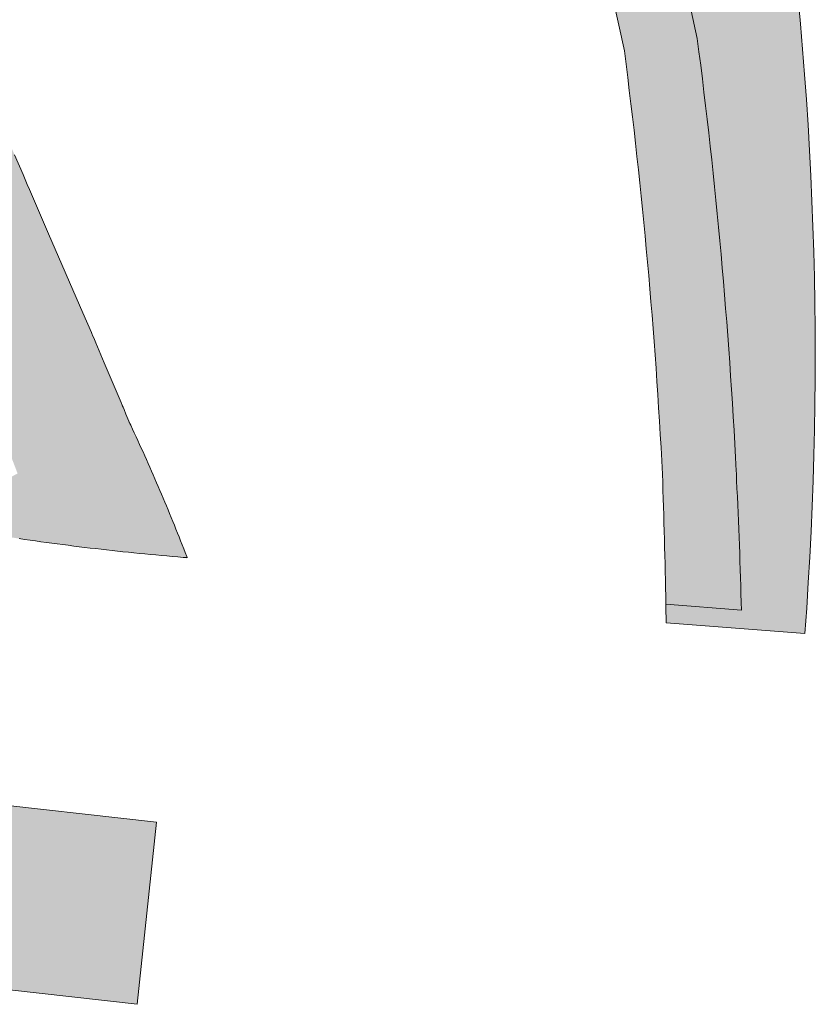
# Model space of a CAD drawing. Header units: metres. Extents: x 0 to 168310, y 0 to 462960.
# Tile 592 of 594: x 167890 to 167912, y 462665 to 462692. Entities that reach past the tile are written whole.
import ezdxf

# ---------------------------------------------------------------- set-up
doc = ezdxf.new("R2010")
doc.units = ezdxf.units.M
doc.header["$LTSCALE"] = 0.2
for name, color, linetype, lineweight in [('B_WE_GR_GRAS_BRM_RVA kruidenmengsel 2_B102-A', 141, 'Continuous', 18), ('B_WE_GR_GRAS_BRM_RVA kruidenmengsel 2_B102-G', 141, 'Continuous', 18), ('B_WE_GR_GRAS_BRM_RVA vochtminnend mengsel_B115-A', 51, 'Continuous', 18), ('B_WE_GR_GRAS_BRM_RVA vochtminnend mengsel_B115-G', 51, 'Continuous', 18)]:
    doc.layers.add(name, color=color, linetype=linetype, lineweight=lineweight)

msp = doc.modelspace()

# ---------------------------------------------------------------- hatches: boundary and pattern name
at = {"layer": 'B_WE_GR_GRAS_BRM_RVA kruidenmengsel 2_B102-A', "transparency": 33554687}
h = msp.add_hatch(color=256, dxfattribs=at)
h.dxf.hatch_style = 1
edge = h.paths.add_edge_path(flags=16)
edge.add_line((167905.4953919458, 462708.1611653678), (167901.3453919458, 462708.1611653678))
edge.add_line((167901.3453919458, 462708.1611653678), (167901.3453919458, 462703.8328481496))
edge.add_arc((167900.0819537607, 462695.134463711), 8.789662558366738, 62.92908381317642, 81.73559818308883, ccw=False)
edge.add_line((167904.0820673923, 462702.9611653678), (167905.4953919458, 462702.9611653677))
edge.add_line((167905.4953919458, 462702.9611653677), (167905.4953919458, 462708.1611653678))
edge = h.paths.add_edge_path()
edge.add_line((167905.1564308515, 462718.3080273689), (167900.2888872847, 462717.8279193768))
edge.add_line((167900.2888872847, 462717.8279193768), (167901.2454447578, 462713.1307473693))
edge.add_line((167901.2454447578, 462713.1307473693), (167897.6958841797, 462705.6881358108))
edge.add_line((167897.6958841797, 462705.6881358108), (167898.1091383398, 462703.7312962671))
edge.add_line((167898.1091383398, 462703.7312962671), (167900.6207222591, 462702.6189306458))
edge.add_line((167900.6207222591, 462702.6189306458), (167903.8897867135, 462700.7441011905))
edge.add_line((167903.8897867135, 462700.7441011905), (167906.8073504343, 462696.8560671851))
edge.add_line((167906.8073504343, 462696.8560671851), (167907.650861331, 462695.064176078))
edge.add_line((167907.650861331, 462695.064176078), (167908.4929815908, 462691.1898854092))
edge.add_arc((167761.436632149, 462672.0242888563), 148.3000000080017, 2.8829766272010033, 7.42540608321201, ccw=False)
edge.add_arc((167719.9448306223, 462672.6770769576), 189.7262241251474, 1.9786928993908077, 2.0558398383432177, ccw=False)
edge.add_arc((167762.2490752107, 462671.9830160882), 147.4869032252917, 1.4505979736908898, 2.815634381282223, ccw=False)
edge.add_line((167909.6887124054, 462675.7166479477), (167907.6437569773, 462675.8784221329))
edge.add_arc((167719.9447899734, 462672.6770109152), 187.7262668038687, 0.8236622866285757, 0.9771474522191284, ccw=False)
edge.add_arc((167946.01573699, 463149.5269592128), 475.7008667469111, 265.3742159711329, 265.8276679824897)
edge.add_arc((167810.6982827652, 462682.5889037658), 100.9861254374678, 355.7396767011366, 380.7139922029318)
at = {"layer": 'B_WE_GR_GRAS_BRM_RVA vochtminnend mengsel_B115-A', "transparency": 33554687}
h = msp.add_hatch(color=256, dxfattribs=at)
h.dxf.hatch_style = 1
edge = h.paths.add_edge_path()
edge.add_line((167900.2888872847, 462717.8279193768), (167895.4508292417, 462717.3507196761))
edge.add_line((167895.4508292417, 462717.3507196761), (167895.875, 462714.7349999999))
edge.add_line((167895.875, 462714.7349999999), (167896.364, 462713.095))
edge.add_line((167896.364, 462713.095), (167899.368, 462713.1890000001))
edge.add_line((167899.368, 462713.1890000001), (167899.65125, 462710.3427900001))
edge.add_line((167899.65125, 462710.3427900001), (167897.368572, 462709.762812))
edge.add_arc((167899.9563902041, 462707.1704176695), 3.662964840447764, 134.9493857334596, 191.2748115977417)
edge.add_line((167896.364118, 462706.454253), (167897.0493966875, 462703.4627937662))
edge.add_line((167897.0493966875, 462703.4627937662), (167896.512857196, 462703.3494849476))
edge.add_line((167896.512857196, 462703.3494849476), (167899.6939127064, 462701.642991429))
edge.add_line((167899.6939127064, 462701.642991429), (167901.1254761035, 462700.399116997))
edge.add_line((167901.1254761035, 462700.399116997), (167903.1171636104, 462698.7198958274))
edge.add_line((167903.1171636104, 462698.7198958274), (167904.1752925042, 462697.6625885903))
edge.add_line((167904.1752925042, 462697.6625885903), (167905.006442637, 462695.9859285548))
edge.add_line((167905.006442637, 462695.9859285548), (167905.7446900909, 462694.4176511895))
edge.add_line((167905.7446900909, 462694.4176511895), (167906.5206110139, 462690.8479197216))
edge.add_arc((167761.4366320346, 462672.0242897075), 146.3000000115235, 2.8886242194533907, 7.392431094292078, ccw=False)
edge.add_arc((167719.9447920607, 462672.6770271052), 187.7262644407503, 0.9771425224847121, 2.0514438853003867, ccw=False)
edge.add_line((167907.6437569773, 462675.8784221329), (167909.6887124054, 462675.7166479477))
edge.add_arc((167762.2490753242, 462671.9830137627), 147.486903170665, 1.450598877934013, 2.815632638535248)
edge.add_arc((167719.9448408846, 462672.6770931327), 189.7262133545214, 1.978686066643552, 2.055833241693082)
edge.add_arc((167761.436632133, 462672.0242891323), 148.2999999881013, 2.882974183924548, 7.425405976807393)
edge.add_line((167908.4929815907, 462691.1898854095), (167907.650861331, 462695.0641760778))
edge.add_line((167907.650861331, 462695.0641760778), (167906.8073504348, 462696.8560671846))
edge.add_line((167906.8073504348, 462696.8560671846), (167903.8897867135, 462700.7441011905))
edge.add_line((167903.8897867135, 462700.7441011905), (167900.6207222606, 462702.6189306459))
edge.add_line((167900.6207222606, 462702.6189306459), (167898.1091383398, 462703.7312962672))
edge.add_line((167898.1091383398, 462703.7312962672), (167897.6958841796, 462705.6881358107))
edge.add_line((167897.6958841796, 462705.6881358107), (167901.2454447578, 462713.1307473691))
edge.add_line((167901.2454447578, 462713.1307473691), (167900.2888872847, 462717.8279193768))
h = msp.add_hatch(color=256, dxfattribs=at)
h.dxf.hatch_style = 1
h.paths.add_polyline_path([(167887.9623052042, 462692.9619001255), (167887.8623415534, 462693.2442650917), (167887.8123597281, 462693.3854475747), (167887.7873688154, 462693.4560388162), (167887.7811210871, 462693.4736866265), (167887.7754143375, 462693.4915121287), (167887.7640504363, 462693.5271794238), (167887.6731392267, 462693.8125177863), (167887.6276836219, 462693.9551869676), (167887.6163197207, 462693.9908542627), (167887.606439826, 462694.0268096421), (167887.5868160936, 462694.0987468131), (167887.5083211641, 462694.386495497), (167887.4886974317, 462694.4584326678), (167887.4788855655, 462694.4944012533), (167887.4739796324, 462694.5123855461), (167887.4728700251, 462694.5168953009), (167887.4718901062, 462694.5214202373), (167887.4699302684, 462694.5304701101), (167887.4385728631, 462694.6752680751), (167887.3758580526, 462694.964864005), (167887.36017935, 462695.0372629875), (167887.3592887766, 462695.0417939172), (167887.3586079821, 462695.0463389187), (167887.3572463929, 462695.0554289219), (167887.3545232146, 462695.0736089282), (167887.3490768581, 462695.1099689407), (167887.3272914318, 462695.255408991), (167887.2837205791, 462695.5462890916), (167887.2809974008, 462695.5644690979), (167887.2803599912, 462695.5690154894), (167887.2800308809, 462695.5735717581), (167887.2793726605, 462695.5826842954), (167887.2767397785, 462695.619134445), (167887.2714740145, 462695.692034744), (167887.2609424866, 462695.8378353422), (167887.2504109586, 462695.9836359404), (167887.2451451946, 462696.0565362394), (167887.2425123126, 462696.0929863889), (167887.2421832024, 462696.0975426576), (167887.2422373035, 462696.1021012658), (167887.2423875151, 462696.1112187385), (167887.2426879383, 462696.1294536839), (167887.2474947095, 462696.4212128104), (167887.249898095, 462696.5670923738), (167887.2504989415, 462696.6035622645), (167887.2507993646, 462696.6217972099), (167887.2508744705, 462696.6263559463), (167887.2512844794, 462696.6309088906), (167887.2523015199, 462696.6400113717), (167887.2604378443, 462696.7128312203), (167887.292983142, 462697.0041106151), (167887.3092557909, 462697.1497503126), (167887.3097643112, 462697.1543015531), (167887.3100572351, 462697.1565751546), (167887.3105100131, 462697.1588404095), (167887.3123211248, 462697.1679014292), (167887.3159433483, 462697.1860234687), (167887.3231877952, 462697.2222675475), (167887.337676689, 462697.2947557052), (167887.3956322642, 462697.5847083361), (167887.410121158, 462697.6571964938), (167887.4137433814, 462697.6753185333), (167887.4146489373, 462697.6798490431), (167887.4157018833, 462697.6843649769), (167887.4182114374, 462697.6933569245), (167887.4282496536, 462697.729324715), (167887.4684025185, 462697.8731958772), (167887.5487082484, 462698.1609382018), (167887.5587464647, 462698.1969059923), (167887.5613303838, 462698.2058860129), (167887.5644427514, 462698.2147812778), (167887.5706674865, 462698.2325718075), (167887.595566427, 462698.3037339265), (167887.6453643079, 462698.4460581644), (167887.6951621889, 462698.5883824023), (167887.7200611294, 462698.6595445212), (167887.7325105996, 462698.6951255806), (167887.7387353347, 462698.7129161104), (167887.7418658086, 462698.7218069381), (167887.7454853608, 462698.7305779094), (167887.8613110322, 462699.0112489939), (167887.9192238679, 462699.1515845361), (167887.9481802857, 462699.2217523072), (167887.951799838, 462699.2305232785), (167887.9558095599, 462699.2391502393), (167887.963871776, 462699.2563883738), (167887.9799962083, 462699.2908646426), (167888.1089916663, 462699.5666747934), (167888.1734893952, 462699.7045798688), (167888.1815516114, 462699.7218180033), (167888.1855827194, 462699.7304370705), (167888.186086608, 462699.7315144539), (167888.187084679, 462699.7323469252), (167888.1892118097, 462699.7339469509), (167888.1934660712, 462699.7371470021), (167888.2275001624, 462699.7627474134), (167888.2955683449, 462699.8139482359), (167888.567841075, 462700.0187515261), (167888.6359092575, 462700.0699523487), (167888.6699433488, 462700.09555276), (167888.6784518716, 462700.1019528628), (167888.6805220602, 462700.1035100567), (167888.6820223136, 462700.1046385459), (167888.6850228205, 462700.1068955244), (167888.6970248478, 462700.1159234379), (167888.7930410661, 462700.1881467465), (167888.9850735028, 462700.3325933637), (167889.0090775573, 462700.3506491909), (167889.0210795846, 462700.3596771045), (167889.0270805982, 462700.3641910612), (167889.0285808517, 462700.3653195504), (167889.0289559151, 462700.3656016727), (167889.0297970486, 462700.3662343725), (167889.0315174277, 462700.3675284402), (167889.0383989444, 462700.3727047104), (167889.148503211, 462700.4555250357), (167889.3687117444, 462700.6211656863), (167889.8091288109, 462700.9524469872), (167889.8228918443, 462700.9627995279), (167889.8263326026, 462700.9653876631), (167889.8280529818, 462700.9666817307), (167889.828534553, 462700.967049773), (167889.8294076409, 462700.9677564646), (167889.8311538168, 462700.9691698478), (167889.8451232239, 462700.9804769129), (167889.9010008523, 462701.0257051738), (167890.0127561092, 462701.1161616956), (167890.2362666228, 462701.2970747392), (167890.68328765, 462701.6589008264), (167891.1303086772, 462702.0207269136), (167891.3538191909, 462702.2016399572), (167891.4096968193, 462702.2468682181), (167891.4376356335, 462702.2694823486), (167891.4446203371, 462702.2751358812), (167891.4481126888, 462702.2779626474), (167891.4498588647, 462702.2793760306), (167891.4507319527, 462702.2800827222), (167891.4511684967, 462702.280436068), (167891.451646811, 462702.2806358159), (167891.4677654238, 462702.2840398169), (167891.5967143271, 462702.3112718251), (167892.6283055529, 462702.5291278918), (167893.1441011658, 462702.638055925), (167893.2730500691, 462702.6652879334), (167893.3052872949, 462702.6720959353), (167893.3214059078, 462702.6754999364), (167893.3234207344, 462702.6759254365), (167893.3239178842, 462702.6760343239), (167893.3238490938, 462702.6763600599), (167893.323711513, 462702.6770115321), (167893.3231611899, 462702.6796174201), (167893.3220605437, 462702.684829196), (167893.3132553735, 462702.7265234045), (167893.2780346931, 462702.8933002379), (167893.1371519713, 462703.5604075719), (167893.1019312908, 462703.7271844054), (167893.0843209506, 462703.8105728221), (167893.0755157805, 462703.8522670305), (167893.0711131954, 462703.8731141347), (167893.0689119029, 462703.8835376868), (167893.0683615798, 462703.8861435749), (167893.068223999, 462703.8867950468), (167893.0680093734, 462703.8876893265), (167893.0675142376, 462703.8896855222), (167893.0655336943, 462703.897670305), (167892.9387789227, 462704.4086964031), (167892.6852693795, 462705.4307485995), (167892.6218919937, 462705.6862616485), (167892.6139698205, 462705.7182007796), (167892.6100087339, 462705.7341703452), (167892.6080281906, 462705.742155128), (167892.6074122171, 462705.7458212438), (167892.6026292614, 462705.7746917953), (167892.5930633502, 462705.8324328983), (167892.5547997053, 462706.0633973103), (167892.4782724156, 462706.5253261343), (167892.4734894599, 462706.5541966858), (167892.4710979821, 462706.5686319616), (167892.4699022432, 462706.5758495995), (167892.4693043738, 462706.5794584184), (167892.4691549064, 462706.5803606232), (167892.4691175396, 462706.5805861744), (167892.4690988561, 462706.58069895), (167892.4690895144, 462706.5807553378), (167892.4690719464, 462706.5810749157), (167892.4689058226, 462706.5844498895), (167892.4682413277, 462706.5979497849), (167892.446977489, 462707.029946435), (167892.4044498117, 462707.8939397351), (167892.3193944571, 462709.6219263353), (167892.2343391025, 462711.3499129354), (167892.1918114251, 462712.2139062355), (167892.1705475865, 462712.6459028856), (167892.1652316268, 462712.7539020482), (167892.162573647, 462712.8079016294), (167892.1612446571, 462712.8349014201), (167892.1605801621, 462712.8484013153), (167892.1604140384, 462712.8517762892), (167892.1603309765, 462712.8534637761), (167892.1602941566, 462712.8542118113), (167892.1602864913, 462712.8543675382), (167892.1602251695, 462712.855613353), (167892.1582628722, 462712.8954794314), (167892.1268661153, 462713.533336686), (167892.111167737, 462713.8522653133), (167892.1033185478, 462714.0117296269), (167892.1033032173, 462714.0120410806), (167892.103216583, 462714.0128332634), (167892.1030372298, 462714.0144586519), (167892.1026785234, 462714.0177094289), (167892.1019611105, 462714.0242109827), (167892.1005262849, 462714.0372140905), (167892.0976566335, 462714.0632203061), (167892.0919173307, 462714.1152327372), (167892.0804387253, 462714.2192575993), (167892.0574815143, 462714.4273073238), (167891.8738238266, 462716.0917051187), (167891.7819949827, 462716.9239040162), (167891.7705163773, 462717.0279288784), (167891.7701576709, 462717.0311796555), (167891.7699783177, 462717.0328050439), (167891.7699334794, 462717.0332113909), (167891.7698202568, 462717.0333258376), (167891.7695676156, 462717.0333040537), (167891.7685570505, 462717.0332169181), (167891.7604725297, 462717.0325198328), (167891.7443034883, 462717.0311256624), (167891.7119654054, 462717.0283373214), (167891.6472892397, 462717.0227606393), (167891.3885845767, 462717.0004539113), (167890.8711752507, 462716.9558404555), (167888.8015379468, 462716.7773866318), (167888.2841286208, 462716.7327731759), (167888.0254239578, 462716.710466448), (167888.017339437, 462716.7097693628), (167888.0132971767, 462716.7094208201), (167888.0130445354, 462716.7093990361), (167888.0132144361, 462716.7089217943), (167888.0135963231, 462716.7079219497), (167888.0143599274, 462716.7059224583), (167888.0158864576, 462716.7019242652), (167888.0280661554, 462716.6699765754), (167888.0522522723, 462716.6062822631), (167888.0762079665, 462716.5428542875), (167888.099933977, 462716.4796905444), (167888.1234310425, 462716.4167889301), (167888.1466999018, 462716.3541473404), (167888.169741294, 462716.2917636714), (167888.1925559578, 462716.2296358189), (167888.2151446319, 462716.1677616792), (167888.2375080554, 462716.106139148), (167888.2596469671, 462716.0447661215), (167888.2815621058, 462715.9836404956), (167888.3032542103, 462715.9227601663), (167888.3247240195, 462715.8621230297), (167888.3459722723, 462715.8017269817), (167888.3669997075, 462715.7415699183), (167888.3878070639, 462715.6816497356), (167888.4083950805, 462715.6219643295), (167888.428764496, 462715.562511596), (167888.4489160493, 462715.5032894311), (167888.4688504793, 462715.4442957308), (167888.4885685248, 462715.3855283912), (167888.5080709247, 462715.3269853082), (167888.5273584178, 462715.2686643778), (167888.5464317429, 462715.210563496), (167888.565291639, 462715.1526805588), (167888.5839388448, 462715.0950134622), (167888.6023740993, 462715.0375601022), (167888.6205981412, 462714.9803183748), (167888.6386117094, 462714.9232861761), (167888.6564155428, 462714.8664614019), (167888.6740103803, 462714.8098419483), (167888.6913969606, 462714.7534257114), (167888.7085760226, 462714.697210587), (167888.7255483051, 462714.6411944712), (167888.7423145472, 462714.58537526), (167888.7588754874, 462714.5297508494), (167888.7752318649, 462714.4743191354), (167888.7913844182, 462714.419078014), (167888.8073338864, 462714.3640253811), (167888.8230810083, 462714.3091591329), (167888.8386265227, 462714.2544771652), (167888.8539711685, 462714.1999773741), (167888.8691156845, 462714.1456576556), (167888.8840608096, 462714.0915159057), (167888.8988072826, 462714.0375500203), (167888.9133558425, 462713.9837578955), (167888.9277072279, 462713.9301374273), (167888.9418621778, 462713.8766865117), (167888.9558214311, 462713.8234030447), (167888.9695857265, 462713.7702849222), (167888.9831558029, 462713.7173300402), (167888.9965323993, 462713.6645362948), (167889.0097162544, 462713.611901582), (167889.022708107, 462713.5594237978), (167889.0355086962, 462713.5071008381), (167889.0481187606, 462713.454930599), (167889.0605390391, 462713.4029109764), (167889.0727702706, 462713.3510398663), (167889.084813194, 462713.2993151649), (167889.096668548, 462713.247734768), (167889.1083370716, 462713.1962965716), (167889.1198195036, 462713.1449984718), (167889.1311165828, 462713.0938383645), (167889.1422290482, 462713.0428141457), (167889.1531576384, 462712.9919237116), (167889.1639030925, 462712.9411649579), (167889.1744661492, 462712.8905357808), (167889.1848475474, 462712.8400340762), (167889.1950480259, 462712.7896577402), (167889.2050683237, 462712.7394046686), (167889.2149091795, 462712.6892727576), (167889.2245713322, 462712.6392599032), (167889.2340555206, 462712.5893640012), (167889.2433624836, 462712.5395829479), (167889.2524929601, 462712.489914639), (167889.2614476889, 462712.4403569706), (167889.2702274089, 462712.3909078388), (167889.2788328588, 462712.3415651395), (167889.2872647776, 462712.2923267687), (167889.2955239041, 462712.2431906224), (167889.3036109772, 462712.1941545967), (167889.3115267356, 462712.1452165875), (167889.3192719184, 462712.0963744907), (167889.3268472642, 462712.0476262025), (167889.334253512, 462711.9989696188), (167889.3414914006, 462711.9504026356), (167889.3485616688, 462711.9019231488), (167889.3554650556, 462711.8535290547), (167889.3622022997, 462711.8052182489), (167889.36877414, 462711.7569886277), (167889.3751813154, 462711.708838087), (167889.3814245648, 462711.6607645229), (167889.3875046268, 462711.6127658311), (167889.3934222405, 462711.5648399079), (167889.3991781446, 462711.5169846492), (167889.4047730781, 462711.4691979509), (167889.4102077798, 462711.4214777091), (167889.4154829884, 462711.3738218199), (167889.4205994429, 462711.3262281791), (167889.4255578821, 462711.2786946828), (167889.430359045, 462711.231219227), (167889.4350036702, 462711.1837997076), (167889.4394924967, 462711.1364340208), (167889.4438262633, 462711.0891200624), (167889.4480057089, 462711.0418557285), (167889.4520315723, 462710.994638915), (167889.4559045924, 462710.947467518), (167889.459625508, 462710.9003394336), (167889.463195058, 462710.8532525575), (167889.4698830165, 462710.7591940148), (167889.4759743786, 462710.665275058), (167889.4814750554, 462710.571478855), (167889.4827586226, 462710.548047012), (167889.4828376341, 462710.5465827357), (167889.4828770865, 462710.5458506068), (167889.4828967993, 462710.5454845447), (167889.4829064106, 462710.5452978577), (167889.4829048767, 462710.5449426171), (167889.4828813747, 462710.539253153), (167889.4828400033, 462710.5278422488), (167889.4827775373, 462710.5048902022), (167889.4827378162, 462710.4817600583), (167889.4827156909, 462710.4584464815), (167889.4827060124, 462710.4349441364), (167889.4827036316, 462710.4112476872), (167889.482703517, 462710.3873518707), (167889.4827025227, 462710.3632525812), (167889.4826990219, 462710.3389466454), (167889.4826914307, 462710.3144309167), (167889.4826781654, 462710.2897022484), (167889.4826576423, 462710.2647574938), (167889.4826282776, 462710.2395935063), (167889.4825884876, 462710.2142071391), (167889.4825366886, 462710.1885952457), (167889.4824712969, 462710.1627546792), (167889.4823907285, 462710.136682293), (167889.4822934, 462710.1103749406), (167889.4821777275, 462710.0838294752), (167889.4820421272, 462710.05704275), (167889.4818850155, 462710.0300116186), (167889.4817048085, 462710.002732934), (167889.4814999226, 462709.9752035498), (167889.4812687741, 462709.9474203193), (167889.4810097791, 462709.9193800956), (167889.4807213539, 462709.8910797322), (167889.4804019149, 462709.8625160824), (167889.4800498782, 462709.8336859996), (167889.4796636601, 462709.804586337), (167889.4792416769, 462709.7752139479), (167889.4787823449, 462709.7455656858), (167889.4782840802, 462709.7156384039), (167889.4777452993, 462709.6854289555), (167889.4771644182, 462709.6549341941), (167889.4765398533, 462709.6241509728), (167889.4758700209, 462709.593076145), (167889.4751533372, 462709.561706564), (167889.4743882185, 462709.5300390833), (167889.473573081, 462709.4980705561), (167889.472706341, 462709.4657978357), (167889.4717864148, 462709.4332177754), (167889.4708117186, 462709.4003272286), (167889.4697806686, 462709.3671230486), (167889.4686916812, 462709.3336020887), (167889.4675431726, 462709.2997612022), (167889.4663335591, 462709.2655972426), (167889.4650612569, 462709.2311070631), (167889.4637246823, 462709.1962875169), (167889.4623222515, 462709.1611354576), (167889.4608523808, 462709.1256477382), (167889.4593134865, 462709.0898212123), (167889.4577039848, 462709.0536527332), (167889.4560222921, 462709.017139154), (167889.4542668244, 462708.9802773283), (167889.4524359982, 462708.9430641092), (167889.4505282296, 462708.9054963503), (167889.448541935, 462708.8675709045), (167889.4464755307, 462708.8292846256), (167889.4443274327, 462708.7906343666), (167889.4420960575, 462708.7516169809), (167889.4397798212, 462708.7122293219), (167889.4373771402, 462708.6724682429), (167889.4348864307, 462708.6323305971), (167889.432306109, 462708.591813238), (167889.4296345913, 462708.5509130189), (167889.4268702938, 462708.509626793), (167889.424011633, 462708.4679514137), (167889.4210570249, 462708.4258837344), (167889.4180048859, 462708.3834206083), (167889.4148536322, 462708.3405588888), (167889.4116016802, 462708.2972954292), (167889.4082474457, 462708.2536270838), (167889.4047887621, 462708.2095533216), (167889.4012216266, 462708.1650818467), (167889.3975416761, 462708.1202219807), (167889.3937445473, 462708.0749830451), (167889.3898258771, 462708.0293743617), (167889.385781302, 462707.9834052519), (167889.3816064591, 462707.9370850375), (167889.377296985, 462707.89042304), (167889.3728485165, 462707.8434285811), (167889.3682566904, 462707.7961109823), (167889.3635171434, 462707.7484795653), (167889.3586255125, 462707.7005436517), (167889.3535774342, 462707.6523125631), (167889.3483685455, 462707.6037956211), (167889.342994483, 462707.5550021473), (167889.3374508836, 462707.5059414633), (167889.331733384, 462707.4566228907), (167889.3258376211, 462707.4070557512), (167889.3197592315, 462707.3572493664), (167889.3134938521, 462707.3072130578), (167889.3070371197, 462707.2569561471), (167889.300384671, 462707.206487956), (167889.2935321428, 462707.1558178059), (167889.2864751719, 462707.1049550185), (167889.279209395, 462707.0539089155), (167889.271730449, 462707.0026888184), (167889.2640339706, 462706.9513040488), (167889.2561155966, 462706.8997639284), (167889.2479709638, 462706.8480777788), (167889.2395957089, 462706.7962549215), (167889.2309854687, 462706.7443046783), (167889.2221358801, 462706.6922363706), (167889.2130425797, 462706.6400593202), (167889.2037012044, 462706.5877828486), (167889.194107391, 462706.5354162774), (167889.1842567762, 462706.4829689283), (167889.1741449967, 462706.4304501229), (167889.1637676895, 462706.3778691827), (167889.1531204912, 462706.3252354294), (167889.1421990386, 462706.2725581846), (167889.1309989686, 462706.2198467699), (167889.1195159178, 462706.1671105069), (167889.1077455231, 462706.1143587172), (167889.0956834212, 462706.0616007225), (167889.0833252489, 462706.0088458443), (167889.0706666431, 462705.9561034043), (167889.0577032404, 462705.903382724), (167889.0444306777, 462705.8506931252), (167889.0308445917, 462705.7980439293), (167889.0169406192, 462705.7454444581), (167889.002714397, 462705.6929040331), (167888.9881615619, 462705.6404319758), (167888.9732777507, 462705.5880376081), (167888.9580586, 462705.5357302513), (167888.9424997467, 462705.4835192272), (167888.9265968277, 462705.4314138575), (167888.9103454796, 462705.3794234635), (167888.8937413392, 462705.3275573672), (167888.8767800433, 462705.2758248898), (167888.8594572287, 462705.2242353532), (167888.8417685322, 462705.172798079), (167888.8237095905, 462705.1215223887), (167888.8052760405, 462705.0704176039), (167888.7864635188, 462705.0194930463), (167888.7672676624, 462704.9687580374), (167888.7476845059, 462704.918221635), (167888.7277166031, 462704.8678885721), (167888.7073718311, 462704.8177600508), (167888.6866582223, 462704.76783717), (167888.6655838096, 462704.7181210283), (167888.6441566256, 462704.6686127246), (167888.6223847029, 462704.6193133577), (167888.6002760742, 462704.5702240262), (167888.5778387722, 462704.521345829), (167888.5550808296, 462704.4726798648), (167888.532010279, 462704.4242272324), (167888.5086351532, 462704.3759890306), (167888.4849634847, 462704.3279663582), (167888.4610033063, 462704.2801603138), (167888.4367626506, 462704.2325719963), (167888.4122495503, 462704.1852025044), (167888.387472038, 462704.1380529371), (167888.3624381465, 462704.0911243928), (167888.3371559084, 462704.0444179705), (167888.3116333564, 462703.9979347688), (167888.2858785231, 462703.9516758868), (167888.2598994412, 462703.9056424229), (167888.2337041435, 462703.8598354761), (167888.2073006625, 462703.814256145), (167888.1806970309, 462703.7689055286), (167888.1539012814, 462703.7237847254), (167888.1269214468, 462703.6788948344), (167888.0997655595, 462703.6342369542), (167888.0724416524, 462703.5898121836), (167888.0449577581, 462703.5456216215), (167888.0173219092, 462703.5016663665), (167887.9895421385, 462703.4579475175), (167887.9616264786, 462703.4144661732), (167887.9335829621, 462703.3712234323), (167887.9054196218, 462703.3282203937), (167887.8771444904, 462703.2854581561), (167887.8487656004, 462703.2429378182), (167887.8202909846, 462703.200660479), (167887.7917286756, 462703.158627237), (167887.7630867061, 462703.1168391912), (167887.7343731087, 462703.0752974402), (167887.7055959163, 462703.0340030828), (167887.6767631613, 462702.9929572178), (167887.6478828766, 462702.9521609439), (167887.6189630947, 462702.9116153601), (167887.5900118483, 462702.8713215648), (167887.5610371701, 462702.8312806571), (167887.5320470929, 462702.7914937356), (167887.5030496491, 462702.7519618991), (167887.4740528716, 462702.7126862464), (167887.4450647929, 462702.6736678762), (167887.4160934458, 462702.6349078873), (167887.387146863, 462702.5964073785), (167887.358233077, 462702.5581674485), (167887.3293601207, 462702.5201891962), (167887.3005360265, 462702.4824737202), (167887.2717688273, 462702.4450221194), (167887.2430665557, 462702.4078354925), (167887.2144372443, 462702.3709149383), (167887.1858889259, 462702.3342615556), (167887.157429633, 462702.2978764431), (167887.1290673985, 462702.2617606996), (167887.1008102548, 462702.2259154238), (167887.0726662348, 462702.1903417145), (167887.0446433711, 462702.1550406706), (167887.0167496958, 462702.120013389), (167886.9889916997, 462702.0852560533), (167886.961370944, 462702.0507491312), (167886.9338880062, 462702.0164699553), (167886.9065434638, 462701.982395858), (167886.8793378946, 462701.9485041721), (167886.8522718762, 462701.9147722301), (167886.825345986, 462701.8811773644), (167886.7985608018, 462701.8476969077), (167886.7719169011, 462701.8143081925), (167886.7190552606, 462701.7477153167), (167886.6667656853, 462701.6812173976), (167886.6150527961, 462701.6146330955), (167886.5894140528, 462701.5812518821), (167886.5639212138, 462701.5477810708), (167886.5385748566, 462701.5141979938), (167886.513375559, 462701.480479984), (167886.4883238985, 462701.4466043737), (167886.4634204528, 462701.4125484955), (167886.4386657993, 462701.378289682), (167886.4140605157, 462701.3438052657), (167886.3896051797, 462701.3090725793), (167886.3653003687, 462701.2740689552), (167886.3411466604, 462701.2387717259), (167886.3171446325, 462701.2031582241), (167886.2932948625, 462701.1672057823), (167886.2695979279, 462701.130891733), (167886.2460544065, 462701.0941934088), (167886.2226648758, 462701.0570881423), (167886.1994299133, 462701.019553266), (167886.1763500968, 462700.9815661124), (167886.1534260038, 462700.9431040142), (167886.1306582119, 462700.9041443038), (167886.1080472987, 462700.8646643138), (167886.0855938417, 462700.8246413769), (167886.0632984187, 462700.7840528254), (167886.0411616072, 462700.742875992), (167886.0301528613, 462700.722059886), (167886.0191839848, 462700.7010882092), (167886.00825505, 462700.6799581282), (167885.9973661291, 462700.6586668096), (167885.9865172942, 462700.6372114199), (167885.9757086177, 462700.6155891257), (167885.9649401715, 462700.5937970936), (167885.9542120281, 462700.5718324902), (167885.9435242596, 462700.5496924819), (167885.9328769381, 462700.5273742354), (167885.9222701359, 462700.5048749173), (167885.9117039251, 462700.482191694), (167885.9011783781, 462700.4593217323), (167885.8906935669, 462700.4362621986), (167885.8802495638, 462700.4130102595), (167885.869846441, 462700.3895630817), (167885.8594842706, 462700.3659178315), (167885.8491631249, 462700.3420716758), (167885.8388830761, 462700.3180217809), (167885.8286441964, 462700.2937653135), (167885.8184465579, 462700.2692994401), (167885.8082902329, 462700.2446213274), (167885.7981752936, 462700.2197281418), (167885.7881018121, 462700.1946170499), (167885.7780698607, 462700.1692852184), (167885.7680795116, 462700.1437298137), (167885.758130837, 462700.1179480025), (167885.748223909, 462700.0919369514), (167885.7383588, 462700.0656938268), (167885.7285355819, 462700.0392157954), (167885.7187543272, 462700.0125000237), (167885.7090151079, 462699.9855436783), (167885.6993179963, 462699.9583439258), (167885.6896630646, 462699.9308979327), (167885.680050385, 462699.9032028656), (167885.6704800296, 462699.8752558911), (167885.6609520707, 462699.8470541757), (167885.6514665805, 462699.818594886), (167885.6420236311, 462699.7898751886), (167885.6326232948, 462699.7608922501), (167885.6232656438, 462699.731643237), (167885.6139507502, 462699.7021253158), (167885.6046786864, 462699.6723356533), (167885.5954495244, 462699.6422714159), (167885.5862633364, 462699.6119297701), (167885.5771201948, 462699.5813078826), (167885.5680201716, 462699.55040292), (167885.5589633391, 462699.5192120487), (167885.5499497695, 462699.4877324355), (167885.5409795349, 462699.4559612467), (167885.5320527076, 462699.4238956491), (167885.5231693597, 462699.3915328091), (167885.5143295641, 462699.3588698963), (167885.505533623, 462699.3259054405), (167885.4967824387, 462699.2926415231), (167885.4880770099, 462699.2590807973), (167885.4794183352, 462699.2252259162), (167885.4708074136, 462699.1910795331), (167885.4622452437, 462699.1566443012), (167885.4537328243, 462699.1219228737), (167885.4452711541, 462699.0869179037), (167885.4368612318, 462699.0516320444), (167885.4285040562, 462699.0160679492), (167885.4202006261, 462698.9802282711), (167885.4119519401, 462698.9441156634), (167885.403758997, 462698.9077327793), (167885.3956227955, 462698.8710822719), (167885.3875443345, 462698.8341667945), (167885.3795246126, 462698.7969890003), (167885.3715646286, 462698.7595515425), (167885.3636653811, 462698.7218570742), (167885.3558278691, 462698.6839082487), (167885.3480530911, 462698.6457077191), (167885.340342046, 462698.6072581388), (167885.3326957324, 462698.5685621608), (167885.3251151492, 462698.5296224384), (167885.317601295, 462698.4904416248), (167885.3101551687, 462698.4510223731), (167885.3027777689, 462698.4113673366), (167885.2954700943, 462698.3714791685), (167885.2882331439, 462698.331360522), (167885.2810679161, 462698.2910140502), (167885.2739754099, 462698.2504424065), (167885.2669566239, 462698.2096482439), (167885.260012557, 462698.1686342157), (167885.2531442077, 462698.127402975), (167885.246352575, 462698.0859571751), (167885.2396386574, 462698.0442994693), (167885.2330034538, 462698.0024325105), (167885.2264479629, 462697.9603589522), (167885.2199731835, 462697.9180814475), (167885.2135801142, 462697.8756026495), (167885.2072697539, 462697.8329252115), (167885.2010431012, 462697.7900517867), (167885.1949011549, 462697.7469850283), (167885.1888449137, 462697.7037275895), (167885.1828753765, 462697.6602821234), (167885.1769935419, 462697.6166512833), (167885.1712004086, 462697.5728377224), (167885.1654969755, 462697.5288440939), (167885.1598842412, 462697.484673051), (167885.1543632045, 462697.4403272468), (167885.1489348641, 462697.3958093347), (167885.1436002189, 462697.3511219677), (167885.1383602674, 462697.3062677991), (167885.1332160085, 462697.2612494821), (167885.1281684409, 462697.2160696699), (167885.1232185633, 462697.1707310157), (167885.1183673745, 462697.1252361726), (167885.1136158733, 462697.079587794), (167885.1089650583, 462697.0337885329), (167885.1044159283, 462696.9878410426), (167885.099969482, 462696.9417479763), (167885.0956267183, 462696.8955119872), (167885.0913886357, 462696.8491357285), (167885.0872562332, 462696.8026218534), (167885.0832305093, 462696.755973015), (167885.0793124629, 462696.7091918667), (167885.0755030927, 462696.6622810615), (167885.0718033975, 462696.6152432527), (167885.0682143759, 462696.5680810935), (167885.0647370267, 462696.5207972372), (167885.0613723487, 462696.4733943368), (167885.0581213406, 462696.4258750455), (167885.0549850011, 462696.3782420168), (167885.051964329, 462696.3304979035), (167885.0490603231, 462696.2826453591), (167885.0462739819, 462696.2346870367), (167885.0410582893, 462696.1384636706), (167885.036325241, 462696.0418490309), (167885.032082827, 462695.9448643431), (167885.0283390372, 462695.847530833), (167885.0251018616, 462695.749869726), (167885.02237929, 462695.6519022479), (167885.0201793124, 462695.5536496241), (167885.0185099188, 462695.4551330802), (167885.017379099, 462695.356373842), (167885.016794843, 462695.257393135), (167885.0167651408, 462695.1582121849), (167885.0172979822, 462695.0588522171), (167885.0184013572, 462694.9593344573), (167885.0200832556, 462694.8596801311), (167885.0223516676, 462694.7599104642), (167885.0252145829, 462694.6600466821), (167885.0286799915, 462694.5601100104), (167885.0327558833, 462694.4601216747), (167885.0374502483, 462694.3601029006), (167885.0400318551, 462694.3100887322), (167885.0427710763, 462694.2600749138), (167885.0456689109, 462694.2100640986), (167885.0487263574, 462694.1600589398), (167885.0519444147, 462694.1100620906), (167885.0553240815, 462694.0600762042), (167885.0588663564, 462694.0101039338), (167885.0625722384, 462693.9601479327), (167885.066442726, 462693.9102108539), (167885.0704788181, 462693.8602953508), (167885.0746815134, 462693.8104040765), (167885.0790518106, 462693.7605396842), (167885.0835907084, 462693.710704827), (167885.0882992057, 462693.6609021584), (167885.0931783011, 462693.6111343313), (167885.0982289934, 462693.561403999), (167885.1034522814, 462693.5117138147), (167885.1088491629, 462693.4620664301), (167885.1144201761, 462693.4124636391), (167885.1201646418, 462693.3629049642), (167885.1260816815, 462693.3133895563), (167885.1321704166, 462693.263916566), (167885.1384299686, 462693.2144851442), (167885.1448594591, 462693.1650944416), (167885.1514580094, 462693.1157436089), (167885.1582247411, 462693.0664317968), (167885.1651587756, 462693.0171581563), (167885.1722592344, 462692.9679218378), (167885.1795252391, 462692.9187219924), (167885.186955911, 462692.8695577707), (167885.1945503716, 462692.8204283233), (167885.2023077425, 462692.7713328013), (167885.210227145, 462692.7222703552), (167885.2183077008, 462692.6732401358), (167885.2265485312, 462692.6242412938), (167885.2349487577, 462692.5752729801), (167885.2435075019, 462692.5263343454), (167885.2522238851, 462692.4774245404), (167885.2610970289, 462692.4285427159), (167885.2701260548, 462692.3796880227), (167885.2886482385, 462692.2820566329), (167885.3077834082, 462692.1845235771), (167885.3275245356, 462692.0870820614), (167885.3478645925, 462691.9897252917), (167885.3687965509, 462691.8924464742), (167885.3903133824, 462691.7952388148), (167885.4124080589, 462691.6980955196), (167885.4350735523, 462691.6010097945), (167885.4583028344, 462691.5039748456), (167885.4820888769, 462691.4069838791), (167885.5064246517, 462691.3100301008), (167885.5313031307, 462691.2131067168), (167885.5567172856, 462691.1162069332), (167885.5826600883, 462691.019323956), (167885.6091245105, 462690.9224509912), (167885.6361035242, 462690.8255812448), (167885.663590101, 462690.7287079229), (167885.691577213, 462690.6318242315), (167885.7200578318, 462690.5349233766), (167885.7490249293, 462690.4379985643), (167885.7784714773, 462690.3410430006), (167885.8083904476, 462690.2440498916), (167885.8387748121, 462690.1470124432), (167885.8696175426, 462690.0499238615), (167885.9009116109, 462689.9527773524), (167885.9326499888, 462689.8555661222), (167885.9648256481, 462689.7582833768), (167885.9974315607, 462689.6609223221), (167886.0304606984, 462689.5634761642), (167886.063906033, 462689.4659381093), (167886.0977605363, 462689.3683013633), (167886.1320171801, 462689.2705591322), (167886.1666689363, 462689.1727046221), (167886.2017087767, 462689.074731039), (167886.2371296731, 462688.9766315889), (167886.2729245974, 462688.8783994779), (167886.3090865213, 462688.7800279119), (167886.3456084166, 462688.6815100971), (167886.3824832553, 462688.5828392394), (167886.4197040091, 462688.4840085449), (167886.4572636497, 462688.3850112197), (167886.4951551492, 462688.2858404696), (167886.5333714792, 462688.1864895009), (167886.5719056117, 462688.0869515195), (167886.6107505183, 462687.9872197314), (167886.649899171, 462687.8872873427), (167886.6893445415, 462687.7871475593), (167886.7290796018, 462687.6867935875), (167886.7690973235, 462687.586218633), (167886.8093906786, 462687.485415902), (167886.8499526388, 462687.3843786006), (167886.8907761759, 462687.2830999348), (167886.9318542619, 462687.1815731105), (167886.9731798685, 462687.0797913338), (167887.0147461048, 462686.9777477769), (167887.0565484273, 462686.8754350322), (167887.0985842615, 462686.772845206), (167887.1408510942, 462686.6699703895), (167887.1833464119, 462686.5668026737), (167887.2260677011, 462686.46333415), (167887.2690124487, 462686.3595569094), (167887.312178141, 462686.2554630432), (167887.3555622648, 462686.1510446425), (167887.3991623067, 462686.0462937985), (167887.4429757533, 462685.9412026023), (167887.4870000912, 462685.8357631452), (167887.531232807, 462685.7299675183), (167887.5756713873, 462685.6238078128), (167887.6203133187, 462685.5172761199), (167887.6651560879, 462685.4103645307), (167887.7101971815, 462685.3030651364), (167887.755434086, 462685.1953700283), (167887.8008642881, 462685.0872712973), (167887.8464852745, 462684.9787610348), (167887.8922945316, 462684.8698313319), (167887.9382895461, 462684.7604742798), (167887.9844678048, 462684.6506819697), (167888.030826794, 462684.5404464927), (167888.0773640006, 462684.42975994), (167888.124076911, 462684.3186144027), (167888.1709630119, 462684.2070019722), (167888.2180197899, 462684.0949147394), (167888.2652447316, 462683.9823447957), (167888.3126353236, 462683.8692842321), (167888.3601890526, 462683.7557251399), (167888.4079034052, 462683.6416596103), (167888.4557758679, 462683.5270797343), (167888.5038039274, 462683.4119776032), (167888.5519850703, 462683.2963453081), (167888.6003167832, 462683.1801749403), (167888.6487965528, 462683.0634585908), (167888.6974218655, 462682.946188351), (167888.7461902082, 462682.8283563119), (167888.7950990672, 462682.7099545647), (167888.8441459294, 462682.5909752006), (167888.8933282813, 462682.4714103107), (167888.9426436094, 462682.3512519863), (167888.9920894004, 462682.2304923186), (167889.041663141, 462682.1091233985), (167889.0664972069, 462682.0482079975), (167889.0913623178, 462681.9871373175), (167889.1162581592, 462681.9259103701), (167889.1411844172, 462681.8645261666), (167889.1661407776, 462681.8029837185), (167889.1911269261, 462681.7412820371), (167889.2161425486, 462681.6794201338), (167889.2411873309, 462681.61739702), (167889.2662609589, 462681.5552117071), (167889.2913631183, 462681.4928632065), (167889.316493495, 462681.4303505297), (167889.3416517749, 462681.367672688), (167889.3668376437, 462681.3048286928), (167889.3920507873, 462681.2418175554), (167889.4172908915, 462681.1786382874), (167889.4425576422, 462681.1152899), (167889.4678507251, 462681.0517714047), (167889.4931698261, 462680.988081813), (167889.518514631, 462680.9242201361), (167889.5438848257, 462680.8601853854), (167889.5692800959, 462680.7959765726), (167889.5947001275, 462680.7315927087), (167889.6201446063, 462680.6670328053), (167889.6456132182, 462680.6022958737), (167889.6711056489, 462680.5373809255), (167889.6966215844, 462680.4722869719), (167889.7221607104, 462680.4070130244), (167889.7477227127, 462680.3415580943), (167889.7733072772, 462680.275921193), (167889.7989140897, 462680.210101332), (167889.8245428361, 462680.1440975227), (167889.8501932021, 462680.0779087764), (167889.8758648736, 462680.0115341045), (167889.9015575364, 462679.9449725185), (167889.9272708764, 462679.8782230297), (167889.9530045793, 462679.8112846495), (167889.978758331, 462679.7441563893), (167890.0045318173, 462679.6768372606), (167890.0303247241, 462679.6093262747), (167890.0561367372, 462679.541622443), (167890.0819675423, 462679.4737247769), (167890.0948898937, 462679.439702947), (167890.1013527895, 462679.4226737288), (167890.1029686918, 462679.4184145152), (167890.1037766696, 462679.4162846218), (167890.1044695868, 462679.4144455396), (167890.1043523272, 462679.4143942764), (167890.102476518, 462679.4135717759), (167890.0949799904, 462679.4102386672), (167890.0800220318, 462679.4033652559), (167890.0651168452, 462679.39621514), (167890.0502716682, 462679.38878799), (167890.0354938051, 462679.3810837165), (167890.0207906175, 462679.373102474), (167890.0061695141, 462679.3648446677), (167889.9916379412, 462679.3563109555), (167889.9772033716, 462679.347502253), (167889.9628732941, 462679.338419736), (167889.9486552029, 462679.329064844), (167889.9345565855, 462679.3194392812), (167889.920584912, 462679.3095450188), (167889.9067476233, 462679.2993842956), (167889.893052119, 462679.2889596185), (167889.8795057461, 462679.2782737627), (167889.8661157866, 462679.2673297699), (167889.8528894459, 462679.2561309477), (167889.8398338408, 462679.2446808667), (167889.8269559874, 462679.2329833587), (167889.8142627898, 462679.2210425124), (167889.8017610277, 462679.2088626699), (167889.7894573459, 462679.196448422), (167889.7773582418, 462679.1838046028), (167889.7654700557, 462679.1709362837), (167889.7537989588, 462679.1578487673), (167889.7423509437, 462679.14454758), (167889.7311318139, 462679.1310384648), (167889.7201471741, 462679.1173273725), (167889.7094024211, 462679.1034204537), (167889.6989027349, 462679.089324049), (167889.6886530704, 462679.0750446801), (167889.6786581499, 462679.0605890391), (167889.6689224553, 462679.0459639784), (167889.6594502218, 462679.0311764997), (167889.6502454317, 462679.0162337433), (167889.6413118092, 462679.0011429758), (167889.6326528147, 462678.9859115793), (167889.6242716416, 462678.9705470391), (167889.6161712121, 462678.9550569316), (167889.6083541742, 462678.9394489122), (167889.6008228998, 462678.9237307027), (167889.5935794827, 462678.9079100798), (167889.5866257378, 462678.8919948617), (167889.5799632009, 462678.8759928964), (167889.5735931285, 462678.8599120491), (167889.5675164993, 462678.8437601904), (167889.5617340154, 462678.8275451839), (167889.5562461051, 462678.8112748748), (167889.5510529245, 462678.7949570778), (167889.546154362, 462678.778599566), (167889.5415500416, 462678.7622100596), (167889.5372393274, 462678.7457962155), (167889.5332213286, 462678.7293656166), (167889.5294949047, 462678.7129257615), (167889.5260586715, 462678.6964840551), (167889.5229110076, 462678.6800477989), (167889.5200500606, 462678.663624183), (167889.5174737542, 462678.6472202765), (167889.5151797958, 462678.6308430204), (167889.5131656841, 462678.6144992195), (167889.5114281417, 462678.5981896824), (167889.5099562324, 462678.5818188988), (167889.508749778, 462678.5653557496), (167889.5078126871, 462678.5488063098), (167889.5071486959, 462678.5321768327), (167889.5067613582, 462678.5154737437), (167889.5066540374, 462678.4987036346), (167889.5068298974, 462678.4818732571), (167889.5072918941, 462678.464989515), (167889.5080427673, 462678.4480594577), (167889.5090850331, 462678.4310902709), (167889.5104209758, 462678.4140892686), (167889.5120526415, 462678.3970638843), (167889.513981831, 462678.3800216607), (167889.5162100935, 462678.3629702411), (167889.518738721, 462678.3459173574), (167889.5215687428, 462678.3288708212), (167889.5247009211, 462678.3118385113), (167889.528135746, 462678.2948283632), (167889.5318734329, 462678.2778483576), (167889.5359139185, 462678.260906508), (167889.5402568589, 462678.2440108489), (167889.5449016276, 462678.2271694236), (167889.5498473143, 462678.2103902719), (167889.5550927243, 462678.1936814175), (167889.5606363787, 462678.1770508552), (167889.5664765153, 462678.1605065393), (167889.5726110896, 462678.1440563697), (167889.5790377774, 462678.1277081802), (167889.5857539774, 462678.1114697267), (167889.5927568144, 462678.0953486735), (167889.6000431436, 462678.0793525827), (167889.6076095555, 462678.0634889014), (167889.6154523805, 462678.0477649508), (167889.6235676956, 462678.0321879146), (167889.6319513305, 462678.0167648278), (167889.6405988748, 462678.001502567), (167889.6495056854, 462677.9864078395), (167889.6586668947, 462677.971487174), (167889.6680774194, 462677.9567469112), (167889.6777319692, 462677.9421931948), (167889.6876250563, 462677.9278319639), (167889.6977510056, 462677.9136689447), (167889.7081039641, 462677.8997096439), (167889.7186779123, 462677.8859593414), (167889.7294666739, 462677.872423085), (167889.740463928, 462677.8591056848), (167889.7516632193, 462677.8460117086), (167889.7630579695, 462677.8331454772), (167889.7746414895, 462677.8205110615), (167889.7864069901, 462677.8081122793), (167889.798347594, 462677.7959526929), (167889.8104563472, 462677.7840356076), (167889.8227262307, 462677.7723640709), (167889.8351501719, 462677.7609408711), (167889.8477210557, 462677.7497685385), (167889.8604317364, 462677.7388493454), (167889.8732750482, 462677.7281853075), (167889.886243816, 462677.7177781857), (167889.8993308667, 462677.7076294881), (167889.912529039, 462677.6977404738), (167889.9258311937, 462677.6881121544), (167889.9266658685, 462677.6875190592), (167889.9267709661, 462677.6874891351), (167889.9290736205, 462677.6871419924), (167889.9336789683, 462677.6864479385), (167889.94288982, 462677.6850607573), (167889.9613121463, 462677.6822901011), (167889.998159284, 462677.6767636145), (167890.1455806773, 462677.6548554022), (167890.2930538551, 462677.6332637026), (167890.4405777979, 462677.611988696), (167890.5881514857, 462677.5910305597), (167890.7357738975, 462677.5703894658), (167890.8834440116, 462677.5500655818), (167891.0311608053, 462677.5300590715), (167891.1789232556, 462677.5103700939), (167891.3267303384, 462677.4909988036), (167891.4745810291, 462677.4719453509), (167891.6224743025, 462677.4532098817), (167891.7704091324, 462677.4347925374), (167891.9183844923, 462677.4166934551), (167892.066399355, 462677.3989127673), (167892.2144526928, 462677.3814506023), (167892.3625434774, 462677.3643070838), (167892.5106706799, 462677.3474823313), (167892.658833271, 462677.3309764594), (167892.8070302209, 462677.314789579), (167892.9552604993, 462677.2989217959), (167893.1035230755, 462677.2833732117), (167893.2518169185, 462677.2681439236), (167893.4001409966, 462677.2532340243), (167893.548494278, 462677.2386436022), (167893.6968757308, 462677.2243727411), (167893.8452843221, 462677.2104215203), (167893.9937190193, 462677.196790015), (167894.1421787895, 462677.1834782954), (167894.2906625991, 462677.1704864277), (167894.4391694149, 462677.1578144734), (167894.587698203, 462677.1454624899), (167894.6619705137, 462677.1394065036), (167894.6805393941, 462677.1379050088), (167894.6898239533, 462677.1371561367), (167894.6919924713, 462677.1370643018), (167894.6913576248, 462677.1387207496), (167894.6900877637, 462677.1420335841), (167894.6799208, 462677.1685333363), (167894.6391094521, 462677.2744801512), (167894.5980687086, 462677.3803428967), (167894.5567988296, 462677.4861208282), (167894.5153000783, 462677.5918132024), (167894.4735727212, 462677.6974192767), (167894.4316170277, 462677.8029383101), (167894.3894332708, 462677.9083695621), (167894.3470217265, 462678.013712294), (167894.304382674, 462678.1189657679), (167894.2615163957, 462678.2241292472), (167894.2184231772, 462678.3292019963), (167894.1751033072, 462678.434183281), (167894.1315570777, 462678.5390723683), (167894.0877847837, 462678.6438685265), (167894.0437867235, 462678.7485710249), (167893.9995631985, 462678.8531791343), (167893.9551145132, 462678.9576921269), (167893.9104409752, 462679.062109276), (167893.8655428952, 462679.1664298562), (167893.8204205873, 462679.2706531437), (167893.7750743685, 462679.3747784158), (167893.7295045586, 462679.4788049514), (167893.6837114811, 462679.5827320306), (167893.6376954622, 462679.686558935), (167893.5914568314, 462679.7902849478), (167893.5449959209, 462679.8939093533), (167893.4983130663, 462679.9974314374), (167893.4514086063, 462680.1008504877), (167893.4042828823, 462680.204165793), (167893.3569362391, 462680.3073766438), (167893.3093690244, 462680.4104823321), (167893.2615815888, 462680.5134821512), (167893.2135742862, 462680.6163753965), (167893.1653474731, 462680.7191613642), (167893.1411518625, 462680.7705138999), (167893.1290335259, 462680.7961800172), (167893.1275177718, 462680.7993878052), (167893.1269874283, 462680.8005106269), (167893.1269811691, 462680.8005258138), (167893.1269561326, 462680.8005865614), (167893.1269060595, 462680.8007080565), (167893.1253037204, 462680.8045959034), (167893.1124850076, 462680.835698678), (167893.0868475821, 462680.897904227), (167893.0355727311, 462681.0223153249), (167892.9842978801, 462681.1467264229), (167892.9586604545, 462681.2089319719), (167892.9458417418, 462681.2400347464), (167892.9426370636, 462681.2478104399), (167892.9410347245, 462681.2516982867), (167892.9408253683, 462681.2522054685), (167892.93993284, 462681.2543106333), (167892.9381477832, 462681.2585209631), (167892.9345776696, 462681.2669416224), (167892.9060167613, 462681.3343068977), (167892.449042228, 462682.4121513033), (167892.2205549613, 462682.9510735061), (167892.1634331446, 462683.0858040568), (167892.1348722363, 462683.1531693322), (167892.1205917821, 462683.1868519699), (167892.1134515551, 462683.2036932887), (167892.1116664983, 462683.2079036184), (167892.1114433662, 462683.2084299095), (167892.1113318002, 462683.2086930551), (167892.111119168, 462683.2091845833), (167892.1102154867, 462683.2112708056), (167892.1084081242, 462683.2154432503), (167892.1011786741, 462683.2321330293), (167891.8698362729, 462683.7662059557), (167890.9444666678, 462685.9024976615), (167890.4817818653, 462686.9706435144), (167890.4239799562, 462687.1041922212), (167890.3664005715, 462687.2379422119), (167890.2512418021, 462687.5054421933), (167890.0209242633, 462688.0404421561), (167889.0996541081, 462690.1804420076), (167888.8693365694, 462690.7154419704), (167888.8117571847, 462690.8491919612), (167888.7829674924, 462690.9160669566), (167888.7685726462, 462690.9495044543), (167888.7613752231, 462690.9662232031), (167888.7595758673, 462690.9704028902), (167888.7593509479, 462690.9709253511), (167888.7592384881, 462690.9711865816), (167888.7592012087, 462690.9712754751), (167888.7590916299, 462690.9715404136), (167888.7588724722, 462690.9720702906), (167888.7579958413, 462690.9741897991), (167888.7299436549, 462691.0420140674), (167888.6177349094, 462691.3133111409), (167888.3933174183, 462691.8559052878), (167888.365265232, 462691.9237295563), (167888.3512660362, 462691.9576730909), (167888.3378535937, 462691.9923016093), (167888.2842038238, 462692.130815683), (167888.1769042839, 462692.4078438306)])
h = msp.add_hatch(color=256, dxfattribs=at)
h.dxf.hatch_style = 1
h.paths.add_polyline_path([(167893.861411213, 462669.9778499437), (167888.8701387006, 462670.5389403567), (167888.1054957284, 462665.6397694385), (167893.3387777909, 462665.051849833)])

# ---------------------------------------------------------------- linework, layer by layer
at = {"layer": 'B_WE_GR_GRAS_BRM_RVA kruidenmengsel 2_B102-G', "flags": 128}
msp.add_lwpolyline([(167905.1564308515, 462718.3080273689), (167900.2888872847, 462717.8279193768), (167901.2454447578, 462713.1307473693), (167897.6958841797, 462705.6881358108), (167898.1091383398, 462703.7312962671), (167900.6207222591, 462702.6189306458), (167903.8897867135, 462700.7441011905), (167906.8073504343, 462696.8560671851), (167907.650861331, 462695.064176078), (167908.4929815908, 462691.1898854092, -0.01982268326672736), (167909.5489355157, 462679.4832159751, -0.0003366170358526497), (167909.5579278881, 462679.2279140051, -0.005956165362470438), (167909.6887124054, 462675.7166479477), (167907.6437569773, 462675.8784221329, -0.0006697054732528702), (167907.6516595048, 462675.3755992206, 0.001978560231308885), (167911.4053649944, 462675.0868294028, 0.1094043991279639)], format="xyb", close=True, dxfattribs=at)
at = {"layer": 'B_WE_GR_GRAS_BRM_RVA vochtminnend mengsel_B115-G', "flags": 128}
msp.add_lwpolyline([(167905.7446900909, 462694.4176511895), (167906.5206110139, 462690.8479197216, -0.01965409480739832), (167907.5507407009, 462679.3970267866, -0.004687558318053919), (167907.6437569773, 462675.8784221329), (167909.6887124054, 462675.7166479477, 0.005956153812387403), (167909.5579281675, 462679.2279071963, 0.0003366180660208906), (167909.548935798, 462679.4832099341, 0.0198226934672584), (167908.4929815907, 462691.1898854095), (167907.650861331, 462695.0641760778)], format="xyb", dxfattribs=at)
at = {"layer": 'B_WE_GR_GRAS_BRM_RVA vochtminnend mengsel_B115-G'}
msp.add_lwpolyline([(167890.1455806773, 462677.6548554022), (167890.2930538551, 462677.6332637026), (167890.4405777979, 462677.611988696), (167890.5881514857, 462677.5910305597), (167890.7357738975, 462677.5703894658), (167890.8834440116, 462677.5500655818), (167891.0311608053, 462677.5300590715), (167891.1789232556, 462677.5103700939), (167891.3267303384, 462677.4909988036), (167891.4745810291, 462677.4719453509), (167891.6224743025, 462677.4532098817), (167891.7704091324, 462677.4347925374), (167891.9183844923, 462677.4166934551), (167892.066399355, 462677.3989127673), (167892.2144526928, 462677.3814506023), (167892.3625434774, 462677.3643070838), (167892.5106706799, 462677.3474823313), (167892.658833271, 462677.3309764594), (167892.8070302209, 462677.314789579), (167892.9552604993, 462677.2989217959), (167893.1035230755, 462677.2833732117), (167893.2518169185, 462677.2681439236), (167893.4001409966, 462677.2532340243), (167893.548494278, 462677.2386436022), (167893.6968757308, 462677.2243727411), (167893.8452843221, 462677.2104215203), (167893.9937190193, 462677.196790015), (167894.1421787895, 462677.1834782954), (167894.2906625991, 462677.1704864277), (167894.4391694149, 462677.1578144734), (167894.587698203, 462677.1454624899), (167894.6619705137, 462677.1394065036), (167894.6805393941, 462677.1379050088), (167894.6898239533, 462677.1371561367), (167894.6919924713, 462677.1370643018), (167894.6913576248, 462677.1387207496), (167894.6900877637, 462677.1420335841), (167894.6799208, 462677.1685333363), (167894.6391094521, 462677.2744801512), (167894.5980687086, 462677.3803428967), (167894.5567988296, 462677.4861208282), (167894.5153000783, 462677.5918132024), (167894.4735727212, 462677.6974192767), (167894.4316170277, 462677.8029383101), (167894.3894332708, 462677.9083695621), (167894.3470217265, 462678.013712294), (167894.304382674, 462678.1189657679), (167894.2615163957, 462678.2241292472), (167894.2184231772, 462678.3292019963), (167894.1751033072, 462678.434183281), (167894.1315570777, 462678.5390723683), (167894.0877847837, 462678.6438685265), (167894.0437867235, 462678.7485710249), (167893.9995631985, 462678.8531791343), (167893.9551145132, 462678.9576921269), (167893.9104409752, 462679.062109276), (167893.8655428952, 462679.1664298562), (167893.8204205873, 462679.2706531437), (167893.7750743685, 462679.3747784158), (167893.7295045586, 462679.4788049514), (167893.6837114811, 462679.5827320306), (167893.6376954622, 462679.686558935), (167893.5914568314, 462679.7902849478), (167893.5449959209, 462679.8939093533), (167893.4983130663, 462679.9974314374), (167893.4514086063, 462680.1008504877), (167893.4042828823, 462680.204165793), (167893.3569362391, 462680.3073766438), (167893.3093690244, 462680.4104823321), (167893.2615815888, 462680.5134821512), (167893.2135742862, 462680.6163753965), (167893.1653474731, 462680.7191613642), (167893.1411518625, 462680.7705138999), (167893.1290335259, 462680.7961800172), (167893.1275177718, 462680.7993878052), (167893.1269874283, 462680.8005106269), (167893.1269811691, 462680.8005258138), (167893.1269561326, 462680.8005865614), (167893.1269060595, 462680.8007080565), (167893.1253037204, 462680.8045959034), (167893.1124850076, 462680.835698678), (167893.0868475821, 462680.897904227), (167893.0355727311, 462681.0223153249), (167892.9842978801, 462681.1467264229), (167892.9586604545, 462681.2089319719), (167892.9458417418, 462681.2400347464), (167892.9426370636, 462681.2478104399), (167892.9410347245, 462681.2516982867), (167892.9408253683, 462681.2522054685), (167892.93993284, 462681.2543106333), (167892.9381477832, 462681.2585209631), (167892.9345776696, 462681.2669416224), (167892.9060167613, 462681.3343068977), (167892.449042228, 462682.4121513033), (167892.2205549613, 462682.9510735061), (167892.1634331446, 462683.0858040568), (167892.1348722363, 462683.1531693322), (167892.1205917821, 462683.1868519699), (167892.1134515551, 462683.2036932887), (167892.1116664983, 462683.2079036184), (167892.1114433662, 462683.2084299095), (167892.1113318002, 462683.2086930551), (167892.111119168, 462683.2091845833), (167892.1102154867, 462683.2112708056), (167892.1084081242, 462683.2154432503), (167892.1011786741, 462683.2321330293), (167891.8698362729, 462683.7662059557), (167890.9444666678, 462685.9024976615), (167890.4817818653, 462686.9706435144), (167890.4239799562, 462687.1041922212), (167890.3664005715, 462687.2379422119), (167890.2512418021, 462687.5054421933), (167890.0209242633, 462688.0404421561)], dxfattribs=at)
at = {"layer": 'B_WE_GR_GRAS_BRM_RVA vochtminnend mengsel_B115-G', "flags": 128}
msp.add_lwpolyline([(167893.861411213, 462669.9778499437), (167888.8701387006, 462670.5389403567), (167888.1054957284, 462665.6397694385), (167893.3387777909, 462665.051849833)], close=True, dxfattribs=at)

doc.saveas('drawing.dxf')
